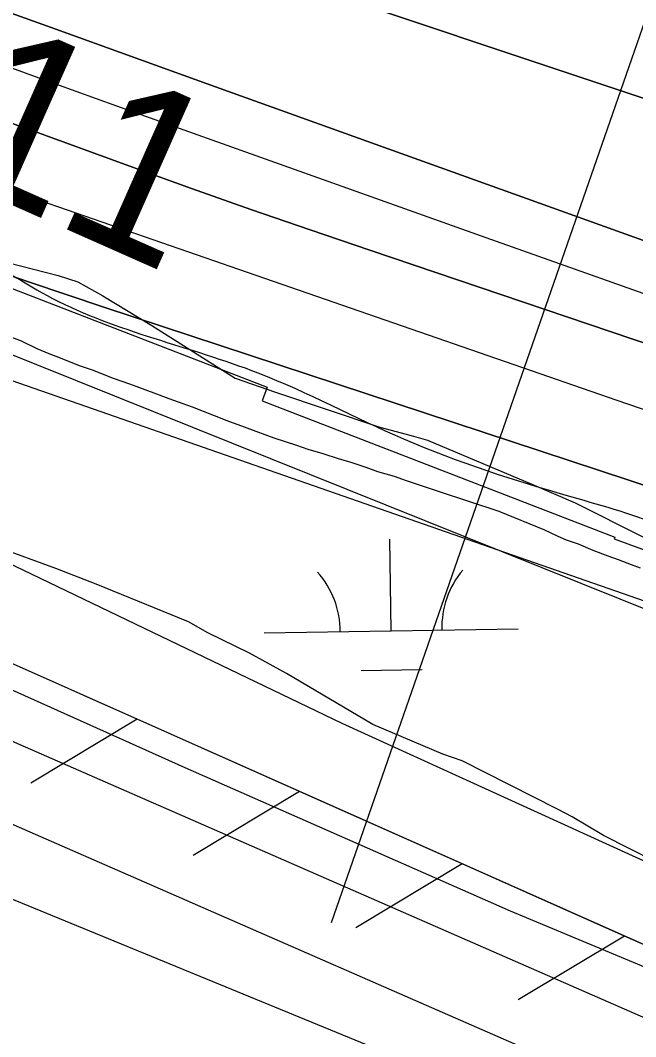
# Model space of a CAD drawing. Extents: x 3807117 to 3845308, y 337856 to 363736.
# Drawn here: x 3813400.7 to 3813642.9, y 352055.3 to 352455.2 of the extents above; entities that cross this region are included whole.
import ezdxf

# ---------------------------------------------------------------- set-up
doc = ezdxf.new("R2010")
doc.units = 0
for name, color, linetype in [('V-LEVE-TOET', 7, 'Continuous'), ('V-RIVR-EDGE', 7, 'Continuous'), ('V-RIVR-RANG', 7, 'Continuous'), ('V-RRAP-FSHR', 7, 'Continuous'), ('V-RRAP-RVMT', 7, 'Continuous'), ('V-SITE-VEGE', 7, 'Continuous'), ('V-SURV-LINE', 7, 'Continuous'), ('V-TOPO-DPTH', 7, 'Continuous'), ('V-TOPO-MINR', 7, 'Continuous'), ('V-TOPO-WATR', 7, 'Continuous'), ('V-WETL-SWMP', 7, 'Continuous')]:
    doc.layers.add(name, color=color, linetype=linetype)

msp = doc.modelspace()

# ---------------------------------------------------------------- linework, layer by layer
at = {"layer": 'V-LEVE-TOET'}
for points in [[(3816282.59, 351416.49), (3816267.65, 351417.02), (3816247.32, 351423.41), (3816060.35, 351464.1), (3815758.91, 351521.57), (3815461.35, 351581.23), (3815188.49, 351635.35), (3814870.22, 351703.51), (3814530.76, 351771.83), (3814218.41, 351830.07), (3813950.8, 351900.22), (3813735.54, 351965.45), (3813542.05, 352050), (3813231.54, 352177.43), (3812909.55, 352323.8), (3812657.62, 352424.43), (3812396.4, 352540.46), (3812124, 352680.04), (3811851.88, 352816.57), (3811559.09, 352969.15), (3811462.79, 353016.72), (3811388.41, 353049.11), (3811282.97, 353078.7), (3811222.45, 353083.19)], [(3814372.47, 351873.62), (3814170.37, 351919.1), (3813995.28, 351962.38), (3813772.2, 352031.36), (3813711.2, 352055.61), (3813593.72, 352104.59), (3813465.68, 352161.09), (3813314.72, 352228.73), (3813152.51, 352297.14), (3812986.43, 352370.14), (3812843.25, 352431.43), (3812727.43, 352472.26), (3812607.64, 352523.98), (3812470.53, 352572.42), (3812342.45, 352627.23)]]:
    msp.add_lwpolyline(points, dxfattribs=at)
at = {"layer": 'V-RIVR-EDGE'}
msp.add_spline([(3811218.45, 353357.75), (3811241.21, 353349.18), (3811277.57, 353336.15), (3811374.55, 353305.99), (3811420.6, 353288.89), (3811465.03, 353269.37), (3811510.27, 353249.04), (3811559.54, 353223.84), (3811619.3, 353188.92), (3811662.89, 353154.04), (3811691.94, 353127.28), (3811709.7, 353115.91), (3811765.42, 353081), (3811802.58, 353062.3), (3811835.68, 353041.2), (3811867.17, 353019.28), (3811896.23, 352996.57), (3811913.17, 352981.16), (3811951.93, 352955.99), (3812009.28, 352925.93), (3812057.74, 352901.54), (3812121.56, 352872.27), (3812173.25, 352846.26), (3812216.06, 352823.51), (3812265.33, 352799.13), (3812306.53, 352778.81), (3812348.53, 352757.68), (3812386.49, 352735.75), (3812421.22, 352720.3), (3812460.8, 352699.98), (3812545.61, 352656.1), (3812602.97, 352631.69), (3812678.12, 352606.44), (3812715.31, 352600.68), (3812744.42, 352597.38), (3812762.2, 352594.1), (3812802.62, 352585.1), (3812822.01, 352580.2), (3812833.34, 352581.79), (3812848.71, 352583.37), (3812863.26, 352580.91), (3812881.04, 352576.82), (3812922.25, 352559.74), (3812963.46, 352545.08), (3812993.35, 352532.06), (3813052.31, 352503.61), (3813083.01, 352490.59), (3813106.46, 352488.92), (3813129.91, 352485.63), (3813159, 352477.47), (3813194.55, 352462.01), (3813230.1, 352446.56), (3813273.7, 352417.34), (3813301.14, 352397.05), (3813318.91, 352388.11), (3813348, 352378.33), (3813381.13, 352364.5), (3813413.43, 352345.82), (3813494.23, 352316.51), (3813551.59, 352290.49), (3813617.85, 352267.68), (3813655.02, 352255.45), (3813691.38, 352240), (3813714.01, 352235.9), (3813744.71, 352223.69), (3813776.23, 352213.91), (3813798.06, 352213.86), (3813836.05, 352202.44), (3813875.64, 352186.97), (3813962.9, 352155.22), (3814023.51, 352136.47), (3814102.7, 352107.97), (3814155.23, 352091.66), (3814196.44, 352079.43), (3814266.74, 352055.8), (3814323.32, 352041.91), (3814445.34, 352003.6), (3814506.76, 351985.66), (3814578.69, 351964.45), (3814657.89, 351940.8), (3814702.34, 351927.75), (3814721.75, 351929.32), (3814754.09, 351926.01), (3814770.26, 351923.54), (3814789.65, 351914.6), (3814876.12, 351887.69), (3814949.66, 351867.29), (3815006.24, 351854.21), (3815041.8, 351845.23), (3815100, 351831.34), (3815142.83, 351819.1), (3815167.09, 351818.23), (3815176.79, 351814.97), (3815198.62, 351812.49), (3815248.71, 351793.77), (3815354.59, 351764.39), (3815405.5, 351749.71), (3815426.52, 351748.04), (3815454.83, 351747.16), (3815474.24, 351747.11), (3815497.68, 351743.82), (3815524.35, 351737.28), (3815541.33, 351734.81), (3815565.58, 351730.71), (3815596.3, 351724.97), (3815642.38, 351716.77), (3815669.07, 351715.9), (3815682.81, 351715.05), (3815696.55, 351711.79), (3815717.56, 351705.26), (3815765.26, 351698.68), (3815820.23, 351687.22), (3815860.65, 351679.03), (3815887.32, 351674.92), (3815924.51, 351666.74), (3815943.91, 351662.65), (3815983.51, 351652.04), (3816003.72, 351648.75), (3816038.48, 351643.81), (3816063.54, 351639.71), (3816105.59, 351635.56), (3816135.51, 351634.68), (3816171.09, 351635.4), (3816210.74, 351640.96), (3816241.48, 351644.93), (3816273.83, 351645.66), (3816303.76, 351648.01), (3816321.54, 351645.54), (3816344.17, 351637.4), (3816355.48, 351632.52), (3816384.58, 351625.98), (3816408.82, 351617.83), (3816424.99, 351614.55), (3816446.8, 351606.41), (3816479.12, 351591.77), (3816506.58, 351580.38), (3816543.75, 351564.12), (3816581.72, 351547.85), (3816605.95, 351537.28), (3816640.72, 351532.34), (3816698.92, 351520.06), (3816723.15, 351510.3), (3816746.6, 351507), (3816761.16, 351507.78), (3816778.13, 351503.69), (3816798.34, 351497.98), (3816825, 351487.4), (3816855.71, 351479.24), (3816886.43, 351474.31), (3816925.24, 351471.79), (3816966.49, 351474.11), (3816998.04, 351476.46), (3817026.34, 351475.58), (3817070.01, 351472.24), (3817092.65, 351470.56), (3817117.7, 351461.61), (3817150.84, 351455.86), (3817209.06, 351450.87), (3817268.89, 351445.87), (3817306.88, 351436.88), (3817355.39, 351431.9), (3817427.34, 351420.4), (3817484.73, 351407.32), (3817542.94, 351399.09), (3817623.81, 351395.66), (3817702.24, 351390.61), (3817745.91, 351388.88), (3817785.52, 351383.93), (3817817.87, 351380.62), (3817858.28, 351372.43), (3817897.08, 351363.44), (3817925.37, 351356.9), (3817962.56, 351352.76), (3818012.7, 351351.83), (3818077.4, 351352.48), (3818152.61, 351350.68), (3818194.66, 351347.34), (3818239.12, 351341.57), (3818286.01, 351331.75), (3818338.55, 351321.1), (3818397.56, 351310.44), (3818454.15, 351303.02), (3818509.14, 351298.84), (3818571.39, 351293.03), (3818663.57, 351285.52), (3818727.45, 351279.7), (3818795.36, 351269.83), (3818876.2, 351255.07), (3818923.09, 351250.1), (3818977.26, 351245.12), (3819054.89, 351238.46), (3819127.66, 351231.81), (3819212.56, 351225.94), (3819281.3, 351224.96), (3819351.66, 351224.78), (3819419.6, 351227.04), (3819476.21, 351226.9), (3819520.69, 351227.6), (3819546.57, 351227.54), (3819582.95, 351220.98), (3819614.49, 351220.09), (3819672.7, 351214.28), (3819726.07, 351210.92), (3819778.63, 351205.13), (3819810.96, 351200.19), (3819871.59, 351188.72), (3819899.88, 351182.99), (3819915.25, 351182.95), (3819932.24, 351185.34), (3819953.26, 351184.48), (3819983.18, 351182.78), (3820021.98, 351174.6), (3820084.22, 351159.89), (3820145.64, 351141.14), (3820186.04, 351126.48), (3820236.16, 351120.69), (3820274.96, 351112.51), (3820329.94, 351105.91), (3820344.5, 351105.87), (3820380.09, 351107.4), (3820408.4, 351109.75), (3820453.68, 351108.03), (3820490.07, 351107.13), (3820518.37, 351101.4), (3820553.93, 351094.03), (3820601.63, 351086.63), (3820680.85, 351071.88), (3820732.56, 351053.96), (3820765.7, 351044.98), (3820836.03, 351032.68), (3820886.95, 351021.23), (3820941.92, 351009.77), (3820979.1, 351001.59), (3821029.21, 350986.91), (3821084.97, 350968.98), (3821149.62, 350949.41), (3821214.28, 350937.12), (3821274.11, 350927.27), (3821338.79, 350922.25), (3821390.55, 350921.32), (3821439.88, 350920.39), (3821482.74, 350919.47), (3821516.7, 350916.96), (3821545.82, 350918.51), (3821604.05, 350917.55), (3821659.04, 350916.61), (3821685.74, 350923.01), (3821735.92, 350937.45), (3821757.76, 350939.82), (3821803.07, 350944.56), (3821833.79, 350942.06), (3821854.81, 350937.96), (3821867.75, 350937.93), (3821881.5, 350939.51), (3821902.56, 350953.21), (3821911.47, 350959.66), (3821920.37, 350959.63), (3821942.2, 350958.77), (3821963.22, 350953.06), (3821985.85, 350947.34), (3822015.76, 350942.41), (3822040.81, 350932.65), (3822068.26, 350916.41), (3822083.59, 350901.81), (3822094.07, 350887.23), (3822105.37, 350879.92), (3822121.54, 350876.65), (3822152.25, 350869.29), (3822191.87, 350864.34), (3822226.65, 350865.06), (3822267.91, 350870.62), (3822284.9, 350872.2), (3822305.11, 350872.15), (3822333.42, 350872.08), (3822351.22, 350873.65), (3822361.73, 350874.43), (3822394.89, 350872.73), (3822423.99, 350870.24), (3822458.75, 350862.87), (3822510.5, 350859.51), (3822540.43, 350859.43), (3822561.46, 350863.43), (3822581.69, 350865.8), (3822615.65, 350864.1), (3822672.24, 350856.68), (3822705.39, 350852.56), (3822756.32, 350841.92), (3822787.04, 350836.99), (3822823.41, 350830.43), (3822867.88, 350823.85), (3822902.63, 350816.48), (3822945.47, 350806.67), (3823006.09, 350790.35), (3823079.61, 350760.24), (3823137.78, 350735.03), (3823194.35, 350718.71), (3823245.28, 350709.69), (3823306.73, 350704.69), (3823364.14, 350701.31), (3823417.51, 350697.14), (3823449.05, 350697.06), (3823481.4, 350698.6), (3823550.15, 350699.23), (3823581.69, 350699.16), (3823629.38, 350688.52), (3823668.18, 350681.15), (3823696.46, 350671.37), (3823753.82, 350646.97), (3823806.35, 350633.09), (3823863.74, 350620.82), (3823898.51, 350618.31), (3823940.57, 350621.44), (3823978.59, 350625.39), (3824066.78, 350638.92), (3824121.78, 350640.4), (3824177.57, 350635.41), (3824220.42, 350630.45), (3824285.1, 350621.4), (3824327.13, 350611.59), (3824362.69, 350600.98), (3824409.58, 350596.02), (3824448.41, 350601.58), (3824481.61, 350617.67), (3824498.6, 350618.44), (3824513.97, 350620.02), (3824547.95, 350627.22), (3824585.99, 350640.06), (3824629.7, 350655.32), (3824703.39, 350691.53), (3824726.06, 350701.99), (3824746.29, 350707.6), (3824770.56, 350709.16), (3824813.42, 350707.43), (3824846.57, 350707.35), (3824892.68, 350710.47), (3824932.31, 350711.99), (3824992.98, 350715.08), (3825053.63, 350716.54), (3825077.08, 350714.06), (3825118.32, 350711.53), (3825167.65, 350711.41), (3825224.26, 350710.46), (3825268.73, 350706.31), (3825291.38, 350707.06), (3825331.81, 350704.53), (3825397.32, 350703.56), (3825606.74, 350688.49), (3825681.95, 350684.26), (3825718.33, 350679.32), (3825771.68, 350669.48), (3825829.88, 350657.2), (3825876.75, 350644.96), (3825933.34, 350632.69), (3825980.21, 350620.44), (3826027.91, 350613.04), (3826057.82, 350606.5), (3826078.82, 350597.55), (3826099.83, 350588.6), (3826132.93, 350567.49), (3826149.09, 350560.98), (3826170.12, 350560.12), (3826181.44, 350560.09), (3826191.95, 350556.83), (3826200.81, 350545.49), (3826210.51, 350541.42), (3826228.29, 350537.33), (3826238.8, 350537.31), (3826261.48, 350551.81), (3826283.34, 350561.46), (3826294.67, 350563.86), (3826328.63, 350561.35), (3826366.62, 350551.55), (3826404.6, 350537.71), (3826436.92, 350525.5), (3826469.23, 350512.48), (3826521.76, 350496.17), (3826575.93, 350488.76), (3826625.23, 350476.51), (3826668.07, 350467.5), (3826700.4, 350458.53), (3826735.16, 350452.78), (3826769.1, 350442.18), (3826814.37, 350433.98), (3826839.42, 350426.64), (3826868.52, 350417.67), (3826885.48, 350408.74), (3826910.53, 350400.59), (3826925.89, 350397.31), (3826948.52, 350392.41), (3827078.61, 350343.56), (3827134.36, 350324.82), (3827208.69, 350294.71), (3827274.15, 350272.72), (3827333.13, 350249.93), (3827396.95, 350224.7), (3827454.31, 350200.29), (3827493.09, 350180.79), (3827513.27, 350168.61), (3827518.92, 350160.5), (3827515.66, 350154.04), (3827502.68, 350137.09), (3827493.76, 350126.6), (3827492.93, 350118.51), (3827495.33, 350108.8), (3827498.56, 350105.56), (3827504.22, 350105.55), (3827524.51, 350132.99), (3827532.62, 350141.06), (3827540.71, 350143.47), (3827549.6, 350141.02), (3827564.13, 350130.47), (3827579.48, 350125.58), (3827606.96, 350115), (3827631.19, 350105.23), (3827659.45, 350084.14), (3827689.32, 350065.46), (3827728.09, 350044.34), (3827778.17, 350019.14)], degree=3, dxfattribs=at)
at = {"layer": 'V-RIVR-RANG'}
msp.add_line((3813523.27, 352100.12), (3813792.44, 352874.69), dxfattribs=at)
at = {"layer": 'V-RRAP-FSHR'}
for p, q in [((3813446.72, 352180.21), (3813404.87, 352155.04)), ((3813510.68, 352151.75), (3813468.83, 352126.59)), ((3813574.63, 352123.3), (3813532.79, 352098.14)), ((3813638.59, 352094.85), (3813596.74, 352069.69))]:
    msp.add_line(p, q, dxfattribs=at)
for points in [[(3811218.81, 353333.2), (3811498.96, 353213.98), (3811980.49, 352912.94), (3812524.74, 352635.54), (3813190.25, 352406.85), (3813826.75, 352151.21), (3814955.49, 351838.72), (3815566.52, 351707.3), (3816314.38, 351579.77), (3817323.6, 351404.18), (3818699.23, 351247.18), (3819584.12, 351165.55)], [(3816101.9, 351579.1), (3816042.79, 351591.41), (3815063.03, 351786.18), (3814069.72, 351962.92), (3813902.41, 351994.36), (3813654.97, 352087.56), (3812637.32, 352540.29), (3811527.34, 353094.28), (3811363.99, 353152.21), (3811220.19, 353176.16)], [(3813446.72, 352180.21), (3813426.03, 352189.41)], [(3813510.68, 352151.75), (3813446.72, 352180.21)], [(3813574.63, 352123.3), (3813510.68, 352151.75)], [(3813638.59, 352094.85), (3813574.63, 352123.3)], [(3813703.7, 352069.21), (3813654.97, 352087.56), (3813638.59, 352094.85)]]:
    msp.add_lwpolyline(points, dxfattribs=at)
at = {"layer": 'V-RRAP-RVMT'}
for p, q in [((3813366.35, 352361.66), (3813497.96, 352310.8)), ((3813497.96, 352310.8), (3813495.93, 352305.43)), ((3813495.93, 352305.43), (3813634.72, 352251.8)), ((3813634.72, 352251.8), (3813634.49, 352251.19)), ((3813634.49, 352251.19), (3813784.51, 352196.21))]:
    msp.add_line(p, q, dxfattribs=at)
at = {"layer": 'V-SITE-VEGE'}
for p, q in [((3813396.29, 352359.85), (3813415.69, 352354.76)), ((3813415.69, 352354.76), (3813423.33, 352352.26)), ((3813423.33, 352352.26), (3813433.28, 352346.75)), ((3813433.28, 352346.75), (3813452.56, 352335.16)), ((3813452.56, 352335.16), (3813485.27, 352314.46)), ((3813485.27, 352314.46), (3813501.13, 352308.85)), ((3813501.13, 352308.85), (3813542.24, 352295.08)), ((3813542.24, 352295.08), (3813554.59, 352291.89)), ((3813554.59, 352291.89), (3813561.06, 352290)), ((3813561.06, 352290), (3813602.11, 352272.69)), ((3813602.11, 352272.69), (3813619.11, 352265.28)), ((3813619.11, 352265.28), (3813646.04, 352251.78)), ((3813414.73, 352239.54), (3813388.9, 352248.88)), ((3813430.58, 352233.33), (3813414.73, 352239.54)), ((3813466.94, 352218.47), (3813430.58, 352233.33)), ((3813474.54, 352214.19), (3813466.94, 352218.47)), ((3813490.94, 352206.2), (3813474.54, 352214.19)), ((3813505.57, 352198.24), (3813490.94, 352206.2)), ((3813539.48, 352178.11), (3813505.57, 352198.24)), ((3813567.03, 352166.37), (3813539.48, 352178.11)), ((3813574.67, 352163.86), (3813567.03, 352166.37)), ((3813612.14, 352144.85), (3813574.67, 352163.86)), ((3813617.99, 352141.78), (3813612.14, 352144.85)), ((3813630.27, 352134.46), (3813617.99, 352141.78)), ((3813650.76, 352124.03), (3813630.27, 352134.46))]:
    msp.add_line(p, q, dxfattribs=at)
at = {"layer": 'V-SURV-LINE'}
for points in [[(3812854.59, 352408.92), (3813735.88, 352023.6)], [(3813723.87, 351996.11), (3812842.59, 352381.43)]]:
    msp.add_lwpolyline(points, dxfattribs=at)
at = {"layer": 'V-TOPO-DPTH'}
for points in [[(3814364.82, 352039.86), (3814321.09, 352053.09), (3814262.59, 352071.02), (3814204.17, 352089.24), (3814145.9, 352107.89), (3814087.71, 352126.83), (3813433.62, 352342.4), (3813404.41, 352352.18), (3813375.26, 352362.13), (3813346.2, 352372.34), (3813317.2, 352382.74), (3813229.03, 352414.79), (3813156.29, 352442.09), (3813083.96, 352470.39), (3813012.23, 352500.19), (3812940.9, 352530.99), (3812510.26, 352722.27), (3812493.93, 352729.75), (3812477.73, 352737.47), (3812461.7, 352745.56), (3812445.79, 352753.9), (3811696.65, 353157.37)], [(3812226.01, 352965.37), (3812487.12, 352840.52), (3812504.43, 352832.45), (3812521.84, 352824.61), (3812539.41, 352817.12), (3812557.07, 352809.86), (3812714.18, 352747.07), (3812810.79, 352709.46), (3812907.84, 352673.03), (3813005.52, 352638.34), (3813103.63, 352604.82), (3813353.89, 352521.82), (3813393.92, 352508.54), (3813433.95, 352495.23), (3813473.97, 352481.9), (3813513.99, 352468.56), (3813544.83, 352458.27), (3813600.28, 352439.8), (3813655.73, 352421.37), (3813711.21, 352403), (3813766.7, 352384.66), (3814448.78, 352159.74)], [(3814448.78, 352159.74), (3813766.7, 352384.66), (3813711.21, 352403), (3813655.73, 352421.37), (3813600.28, 352439.8), (3813544.83, 352458.27), (3813513.99, 352468.56), (3813473.97, 352481.9), (3813433.95, 352495.23), (3813393.92, 352508.54), (3813353.89, 352521.82), (3813103.63, 352604.82), (3813005.52, 352638.34), (3812907.84, 352673.03), (3812810.79, 352709.46), (3812714.18, 352747.07), (3812557.07, 352809.86), (3812539.41, 352817.12), (3812521.84, 352824.61), (3812504.43, 352832.45), (3812487.12, 352840.52), (3812226.01, 352965.37)], [(3812394.96, 352850.64), (3812446.87, 352826.37), (3812477.69, 352812.33), (3812508.67, 352798.7), (3812539.92, 352785.66), (3812571.33, 352773.02), (3813008, 352602.23), (3813075.43, 352576.17), (3813143, 352550.49), (3813210.78, 352525.37), (3813278.71, 352500.62), (3813355.23, 352473.1), (3813385, 352462.39), (3813414.76, 352451.69), (3813444.53, 352440.99), (3813474.3, 352430.3), (3814021.26, 352233.84), (3814094.36, 352207.74), (3814167.53, 352181.83), (3814240.8, 352156.2), (3814314.14, 352130.75), (3814451.25, 352083.48)], [(3814451.25, 352083.48), (3814314.14, 352130.75), (3814240.8, 352156.2), (3814167.53, 352181.83), (3814094.36, 352207.74), (3814021.26, 352233.84), (3813474.3, 352430.3), (3813444.53, 352440.99), (3813414.76, 352451.69), (3813385, 352462.39), (3813355.23, 352473.1), (3813278.71, 352500.62), (3813210.78, 352525.37), (3813143, 352550.49), (3813075.43, 352576.17), (3813008, 352602.23), (3812571.33, 352773.02), (3812539.92, 352785.66), (3812508.67, 352798.7), (3812477.69, 352812.33), (3812446.87, 352826.37), (3812394.96, 352850.64)], [(3814417.55, 352067.22), (3813538.29, 352364.72), (3813514.87, 352372.73), (3813491.49, 352380.84), (3813468.16, 352389.11), (3813444.86, 352397.48), (3813402.12, 352413), (3813400.22, 352413.7), (3813398.33, 352414.4), (3813396.44, 352415.11), (3813394.56, 352415.83), (3812573.78, 352731.47), (3812560.03, 352736.87), (3812546.34, 352742.41), (3812532.74, 352748.15), (3812519.19, 352754.03), (3812495.17, 352764.67), (3812493.68, 352765.35), (3812492.2, 352766.04), (3812490.74, 352766.76), (3812489.28, 352767.5), (3812433.09, 352796.61)], [(3812433.09, 352796.61), (3812489.28, 352767.5), (3812490.74, 352766.76), (3812492.2, 352766.04), (3812493.68, 352765.35), (3812495.17, 352764.67), (3812519.19, 352754.03), (3812532.74, 352748.15), (3812546.34, 352742.41), (3812560.03, 352736.87), (3812573.78, 352731.47), (3813394.56, 352415.83), (3813396.44, 352415.11), (3813398.33, 352414.4), (3813400.22, 352413.7), (3813402.12, 352413), (3813444.86, 352397.48), (3813468.16, 352389.11), (3813491.49, 352380.84), (3813514.87, 352372.73), (3813538.29, 352364.72), (3814417.55, 352067.22)]]:
    msp.add_lwpolyline(points, dxfattribs=at)
at = {"layer": 'V-TOPO-MINR'}
for points in [[(3812226.01, 352965.37), (3812487.12, 352840.52), (3812504.43, 352832.45), (3812521.84, 352824.61), (3812539.41, 352817.12), (3812557.07, 352809.86), (3812714.18, 352747.07), (3812810.79, 352709.46), (3812907.84, 352673.03), (3813005.52, 352638.34), (3813103.63, 352604.82), (3813353.89, 352521.82), (3813393.92, 352508.54), (3813433.95, 352495.23), (3813473.97, 352481.9), (3813513.99, 352468.56), (3813544.83, 352458.27), (3813600.28, 352439.8), (3813655.73, 352421.37), (3813711.21, 352403), (3813766.7, 352384.66), (3814448.78, 352159.74)], [(3812109.08, 352950.56), (3812467.49, 352760.61), (3812476.19, 352756.11), (3812484.95, 352751.74), (3812493.81, 352747.55), (3812502.72, 352743.48), (3812648.37, 352678.88), (3812730.46, 352643.35), (3812812.96, 352608.83), (3812896.07, 352575.81), (3812979.58, 352543.78), (3813360.8, 352401.55), (3813374.51, 352396.49), (3813388.23, 352391.5), (3813401.99, 352386.61), (3813415.78, 352381.78), (3813635.58, 352305.71), (3813759.41, 352263.3), (3813883.43, 352221.43), (3814007.72, 352180.36), (3814132.18, 352139.84), (3814394.33, 352055.42)], [(3812050.16, 352873.84), (3812321.59, 352752.02), (3812343.83, 352742.11), (3812366.1, 352732.26), (3812388.42, 352722.51), (3812410.76, 352712.84), (3812433.16, 352703.28), (3812455.6, 352693.82), (3812478.1, 352684.5), (3812500.63, 352675.27), (3813359.63, 352326.56), (3814471.6, 351939.27), (3815406.62, 351733.64)], [(3812394.96, 352850.64), (3812446.87, 352826.37), (3812477.69, 352812.33), (3812508.67, 352798.7), (3812539.92, 352785.66), (3812571.33, 352773.02), (3813008, 352602.23), (3813075.43, 352576.17), (3813143, 352550.49), (3813210.78, 352525.37), (3813278.71, 352500.62), (3813355.23, 352473.1), (3813385, 352462.39), (3813414.76, 352451.69), (3813444.53, 352440.99), (3813474.3, 352430.3), (3814021.26, 352233.84), (3814094.36, 352207.74), (3814167.53, 352181.83), (3814240.8, 352156.2), (3814314.14, 352130.75), (3814451.25, 352083.48)], [(3812423.78, 352817.93), (3812449.28, 352805.95), (3812474.97, 352794.37), (3812500.79, 352783.11), (3812526.82, 352772.34), (3812552.99, 352761.9), (3813215.36, 352504.63), (3813247.11, 352492.39), (3813278.9, 352480.27), (3813310.76, 352468.33), (3813342.66, 352456.5), (3813374.62, 352444.8), (3813406.59, 352433.17), (3813438.6, 352421.64), (3813470.64, 352410.17), (3813584, 352369.79), (3813672.78, 352338.33), (3813761.65, 352307.09), (3813850.62, 352276.16), (3813939.66, 352245.44), (3814434.81, 352075.6)], [(3812433.09, 352796.61), (3812489.28, 352767.5), (3812490.74, 352766.76), (3812492.2, 352766.04), (3812493.68, 352765.35), (3812495.17, 352764.67), (3812519.19, 352754.03), (3812532.74, 352748.15), (3812546.34, 352742.41), (3812560.03, 352736.87), (3812573.78, 352731.47), (3813394.56, 352415.83), (3813396.44, 352415.11), (3813398.33, 352414.4), (3813400.22, 352413.7), (3813402.12, 352413), (3813444.86, 352397.48), (3813468.16, 352389.11), (3813491.49, 352380.84), (3813514.87, 352372.73), (3813538.29, 352364.72), (3814417.55, 352067.22)]]:
    msp.add_lwpolyline(points, dxfattribs=at)
at = {"layer": 'V-TOPO-WATR'}
msp.add_lwpolyline([(3811696.65, 353157.37), (3812445.79, 352753.9), (3812461.7, 352745.56), (3812477.73, 352737.47), (3812493.93, 352729.75), (3812510.26, 352722.27), (3812940.9, 352530.99), (3813012.23, 352500.19), (3813083.96, 352470.39), (3813156.29, 352442.09), (3813229.03, 352414.79), (3813317.2, 352382.74), (3813346.2, 352372.34), (3813375.26, 352362.13), (3813404.41, 352352.18), (3813433.62, 352342.4), (3814087.71, 352126.83), (3814145.9, 352107.89), (3814204.17, 352089.24), (3814262.59, 352071.02), (3814321.09, 352053.09), (3814364.82, 352039.86)], dxfattribs=at)
at = {"layer": 'V-WETL-SWMP'}
for p, q in [((3813396.67, 352330.79), (3813401.14, 352329.05)), ((3813401.14, 352329.05), (3813407.24, 352326.1)), ((3813407.24, 352326.1), (3813411.93, 352324.12)), ((3813411.93, 352324.12), (3813416.4, 352322.38)), ((3813416.4, 352322.38), (3813423.92, 352319.4)), ((3813423.92, 352319.4), (3813429.09, 352317.64)), ((3813429.09, 352317.64), (3813437.32, 352314.41)), ((3813437.32, 352314.41), (3813443.67, 352312.16)), ((3813443.67, 352312.16), (3813453.31, 352308.67)), ((3813453.31, 352308.67), (3813459.18, 352306.43)), ((3813527.41, 352178.45), (3813263.68, 352305.12)), ((3813459.18, 352306.43), (3813468.35, 352303.18)), ((3813468.35, 352303.18), (3813477.05, 352299.71)), ((3813477.05, 352299.71), (3813481.98, 352297.72)), ((3813481.98, 352297.72), (3813488.8, 352295.23)), ((3813488.8, 352295.23), (3813493.5, 352293.48)), ((3813493.5, 352293.48), (3813500.55, 352290.98)), ((3813500.55, 352290.98), (3813509.49, 352287.98)), ((3813509.49, 352287.98), (3813513.96, 352286.47)), ((3813513.96, 352286.47), (3813519.85, 352284.71)), ((3813519.85, 352284.71), (3813526.2, 352282.7)), ((3813526.2, 352282.7), (3813530.44, 352281.43)), ((3813530.44, 352281.43), (3813536.79, 352279.42)), ((3813536.79, 352279.42), (3813541.26, 352277.68)), ((3813541.26, 352277.68), (3813547.85, 352275.9)), ((3813547.85, 352275.9), (3813552.55, 352274.16)), ((3813552.55, 352274.16), (3813565.25, 352269.9)), ((3813565.25, 352269.9), (3813589.02, 352262.12)), ((3813589.02, 352262.12), (3813607.1, 352254.68)), ((3813607.1, 352254.68), (3813612.27, 352252.22)), ((3813546.66, 352214.98), (3813546.12, 352250.98)), ((3813612.27, 352252.22), (3813615.55, 352250.74)), ((3813615.55, 352250.74), (3813620.26, 352249.23)), ((3813620.26, 352249.23), (3813626.13, 352246.75)), ((3813626.13, 352246.75), (3813632.01, 352244.51)), ((3813632.01, 352244.51), (3813636, 352243.02)), ((3813636, 352243.02), (3813641.17, 352241.03)), ((3813641.17, 352241.03), (3813644.7, 352239.78)), ((3813496.67, 352214.24), (3813596.65, 352215.73)), ((3813534.89, 352199.38), (3813558.89, 352199.74)), ((3813695.12, 352102.04), (3813527.41, 352178.45))]:
    msp.add_line(p, q, dxfattribs=at)
for centre, start, end in [((3813491.42, 352214.63), 0.0865, 41.6302), ((3813601.89, 352216.29), 140.0865, 181.6302)]:
    msp.add_arc(centre, 35.25, start, end, dxfattribs=at)

# ---------------------------------------------------------------- texts
at = {"layer": 'V-RIVR-RANG'}
msp.add_text('-11', height=67, rotation=336.0783, dxfattribs=at).set_placement((3813340.07, 352407.98))

doc.saveas('drawing.dxf')
